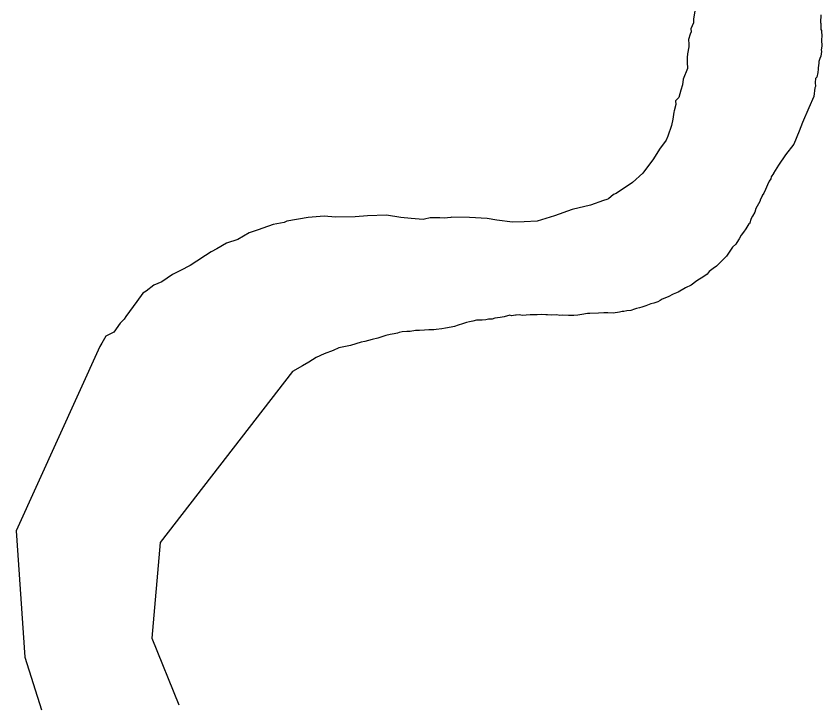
# Model space of a CAD drawing. Extents: x -939622 to -934222, y 1383701 to 1385301.
# Drawn here: x -936030.441 to -936026.268, y 1384131.13 to 1384134.725 of the extents above; entities that cross this region are included whole.
import ezdxf

# ---------------------------------------------------------------- set-up
doc = ezdxf.new("R2010")
doc.units = 0
doc.layers.add('Level 9', color=7, linetype='Continuous')

msp = doc.modelspace()

# ---------------------------------------------------------------- linework, layer by layer
at = {"layer": 'Level 9'}
for points in [[(-936026.9262, 1384134.7501), (-936026.9334, 1384134.7106), (-936026.9325, 1384134.6896), (-936026.9462, 1384134.6588), (-936026.9455, 1384134.6438), (-936026.951, 1384134.6315), (-936026.9588, 1384134.6041), (-936026.9577, 1384134.58), (-936026.957, 1384134.565), (-936026.9644, 1384134.5285), (-936026.9666, 1384134.5103), (-936026.9656, 1384134.4863), (-936026.9641, 1384134.4532), (-936026.9857, 1384134.3981), (-936026.9903, 1384134.3677), (-936026.9981, 1384134.3403), (-936027.0085, 1384134.3037), (-936027.0257, 1384134.2848), (-936027.0249, 1384134.2668), (-936027.0325, 1384134.2333), (-936027.0352, 1384134.2272), (-936027.0396, 1384134.1908), (-936027.0471, 1384134.1574), (-936027.0657, 1384134.1023), (-936027.0752, 1384134.081)], [(-936026.2731, 1384134.7309), (-936026.2744, 1384134.6917), (-936026.2741, 1384134.6857), (-936026.2728, 1384134.6556), (-936026.2695, 1384134.6497), (-936026.2681, 1384134.6166), (-936026.2707, 1384134.6075), (-936026.2704, 1384134.6015), (-936026.2689, 1384134.5684), (-936026.2711, 1384134.5502), (-936026.2707, 1384134.5412), (-936026.2727, 1384134.517), (-936026.2781, 1384134.5047), (-936026.2835, 1384134.4895), (-936026.2831, 1384134.4804), (-936026.288, 1384134.4561), (-936026.2877, 1384134.4501), (-936026.2899, 1384134.4319), (-936026.2949, 1384134.4076), (-936026.3006, 1384134.4013), (-936026.3027, 1384134.3802), (-936026.3017, 1384134.3591), (-936026.3045, 1384134.353), (-936026.3091, 1384134.3085)], [(-936026.3091, 1384134.3085), (-936026.3361, 1384134.2499), (-936026.3692, 1384134.1742), (-936026.3858, 1384134.1292), (-936026.4142, 1384134.0606), (-936026.4568, 1384134.0062), (-936026.4923, 1384133.9517), (-936026.518, 1384133.9107)], [(-936027.0752, 1384134.081), (-936027.1099, 1384134.0346), (-936027.1407, 1384133.9849), (-936027.1951, 1384133.9115), (-936027.2495, 1384133.8618), (-936027.3343, 1384133.8064)], [(-936026.518, 1384133.9107), (-936026.5192, 1384133.9097), (-936026.5304, 1384133.8911), (-936026.533, 1384133.882), (-936026.5415, 1384133.8695), (-936026.5497, 1384133.8511), (-936026.5606, 1384133.8265), (-936026.5688, 1384133.8081), (-936026.5773, 1384133.7957), (-936026.5772, 1384133.7927), (-936026.5882, 1384133.7711), (-936026.5881, 1384133.7681), (-936026.5964, 1384133.7526), (-936026.6103, 1384133.7279), (-936026.6155, 1384133.7096), (-936026.6266, 1384133.6881), (-936026.6351, 1384133.6756), (-936026.6429, 1384133.6482), (-936026.6459, 1384133.648), (-936026.6628, 1384133.6232), (-936026.674, 1384133.6046), (-936026.6853, 1384133.5891), (-936026.6965, 1384133.5705), (-936026.7077, 1384133.5519), (-936026.7133, 1384133.5426), (-936026.7307, 1384133.5268), (-936026.7476, 1384133.502), (-936026.7617, 1384133.4802), (-936026.7847, 1384133.4581), (-936026.7962, 1384133.4456), (-936026.8135, 1384133.4298), (-936026.831, 1384133.4169), (-936026.8513, 1384133.401), (-936026.8628, 1384133.3884), (-936026.8802, 1384133.3756), (-936026.9153, 1384133.3529)], [(-936027.3343, 1384133.8064), (-936027.3469, 1384133.8007), (-936027.3729, 1384133.7784), (-936027.3818, 1384133.775), (-936027.3993, 1384133.7692)], [(-936027.3993, 1384133.7692), (-936027.466, 1384133.7447), (-936027.5607, 1384133.7234), (-936027.653, 1384133.6903), (-936027.7429, 1384133.6619), (-936027.8092, 1384133.6595), (-936027.8707, 1384133.6571), (-936027.9512, 1384133.6666), (-936028.0009, 1384133.6761), (-936028.0931, 1384133.6808), (-936028.1855, 1384133.6832)], [(-936028.3335, 1384133.6716), (-936028.396, 1384133.6761), (-936028.4481, 1384133.6808), (-936028.5238, 1384133.6926), (-936028.6209, 1384133.6903), (-936028.6848, 1384133.6855), (-936028.7865, 1384133.6832), (-936028.8457, 1384133.6879), (-936028.9285, 1384133.6808), (-936029.0387, 1384133.6626)], [(-936028.1855, 1384133.6832), (-936028.1891, 1384133.682), (-936028.225, 1384133.6774), (-936028.2461, 1384133.6795), (-936028.2611, 1384133.6788), (-936028.2972, 1384133.6802), (-936028.327, 1384133.6729), (-936028.3335, 1384133.6716)], [(-936029.0387, 1384133.6626), (-936029.0535, 1384133.6557), (-936029.1101, 1384133.6441), (-936029.1634, 1384133.6267), (-936029.187, 1384133.6166), (-936029.2345, 1384133.6025), (-936029.293, 1384133.5667), (-936029.3523, 1384133.549), (-936029.4021, 1384133.5197), (-936029.4314, 1384133.5034), (-936029.4606, 1384133.484), (-936029.5044, 1384133.4549), (-936029.5395, 1384133.4323), (-936029.5894, 1384133.406), (-936029.6306, 1384133.3861), (-936029.686, 1384133.3475), (-936029.7273, 1384133.3306), (-936029.768, 1384133.2987), (-936029.7856, 1384133.2888), (-936029.8167, 1384133.2453), (-936029.8734, 1384133.1675), (-936029.8818, 1384133.155), (-936029.9019, 1384133.1331), (-936029.9359, 1384133.0864), (-936029.9771, 1384133.0665), (-936029.9965, 1384133.0295), (-936030.008, 1384133.0126), (-936030.4412, 1384132.058), (-936030.3961, 1384131.4036), (-936030.3098, 1384131.1302)], [(-936026.9153, 1384133.3529), (-936026.9444, 1384133.3306), (-936026.9738, 1384133.3172), (-936027.0119, 1384133.2944), (-936027.0385, 1384133.2842), (-936027.0649, 1384133.271), (-936027.0944, 1384133.2576), (-936027.1061, 1384133.2511), (-936027.1179, 1384133.2446), (-936027.1386, 1384133.2376), (-936027.1534, 1384133.2339), (-936027.1623, 1384133.2305), (-936027.18, 1384133.2237), (-936027.2008, 1384133.2168), (-936027.2126, 1384133.2132), (-936027.2275, 1384133.2096), (-936027.2394, 1384133.206), (-936027.2571, 1384133.1992), (-936027.2781, 1384133.1983), (-936027.293, 1384133.1946), (-936027.302, 1384133.1942), (-936027.3168, 1384133.1905), (-936027.3497, 1384133.1861), (-936027.3768, 1384133.1879), (-936027.3978, 1384133.187), (-936027.4248, 1384133.1858), (-936027.4698, 1384133.1838), (-936027.4818, 1384133.1832), (-936027.5116, 1384133.1789), (-936027.5325, 1384133.1749), (-936027.5535, 1384133.174), (-936027.5805, 1384133.1728), (-936027.6106, 1384133.1745), (-936027.6256, 1384133.1738), (-936027.6408, 1384133.1762), (-936027.6678, 1384133.175), (-936027.6889, 1384133.177), (-936027.6979, 1384133.1766), (-936027.722, 1384133.1786), (-936027.743, 1384133.1777), (-936027.77, 1384133.1765), (-936027.779, 1384133.1761), (-936027.8, 1384133.1751), (-936027.818, 1384133.1743), (-936027.8361, 1384133.1765), (-936027.8511, 1384133.1759), (-936027.8541, 1384133.1757), (-936027.875, 1384133.1718), (-936027.8841, 1384133.1744), (-936027.9138, 1384133.1671), (-936027.9347, 1384133.1631), (-936027.9616, 1384133.1589), (-936027.9764, 1384133.1553), (-936027.9944, 1384133.1545), (-936028.0093, 1384133.1508), (-936028.0273, 1384133.15), (-936028.0483, 1384133.1491), (-936028.0573, 1384133.1487), (-936028.0751, 1384133.1448), (-936028.093, 1384133.141), (-936028.1079, 1384133.1374), (-936028.1286, 1384133.1304), (-936028.1523, 1384133.1234), (-936028.1701, 1384133.1165), (-936028.1879, 1384133.1127), (-936028.2178, 1384133.1084), (-936028.2357, 1384133.1046), (-936028.2655, 1384133.1003), (-936028.2775, 1384133.0997), (-936028.3045, 1384133.0985), (-936028.3255, 1384133.0976), (-936028.3525, 1384133.0964), (-936028.3735, 1384133.0955), (-936028.4004, 1384133.0913), (-936028.4184, 1384133.0905), (-936028.4423, 1384133.0894), (-936028.4572, 1384133.0857), (-936028.4661, 1384133.0823), (-936028.4839, 1384133.0785), (-936028.5048, 1384133.0746), (-936028.5257, 1384133.0706), (-936028.5671, 1384133.0568), (-936028.5969, 1384133.0494), (-936028.6354, 1384133.0387), (-936028.6533, 1384133.0349), (-936028.7096, 1384133.0173), (-936028.7692, 1384133.0056), (-936028.7987, 1384132.9923), (-936028.846, 1384132.9751), (-936028.8872, 1384132.9552), (-936028.9253, 1384132.9324), (-936028.9575, 1384132.9129), (-936029.0102, 1384132.8835), (-936029.6951, 1384131.9975), (-936029.7386, 1384131.5023), (-936029.5987, 1384131.1566)]]:
    msp.add_lwpolyline(points, dxfattribs=at)

doc.saveas('drawing.dxf')
